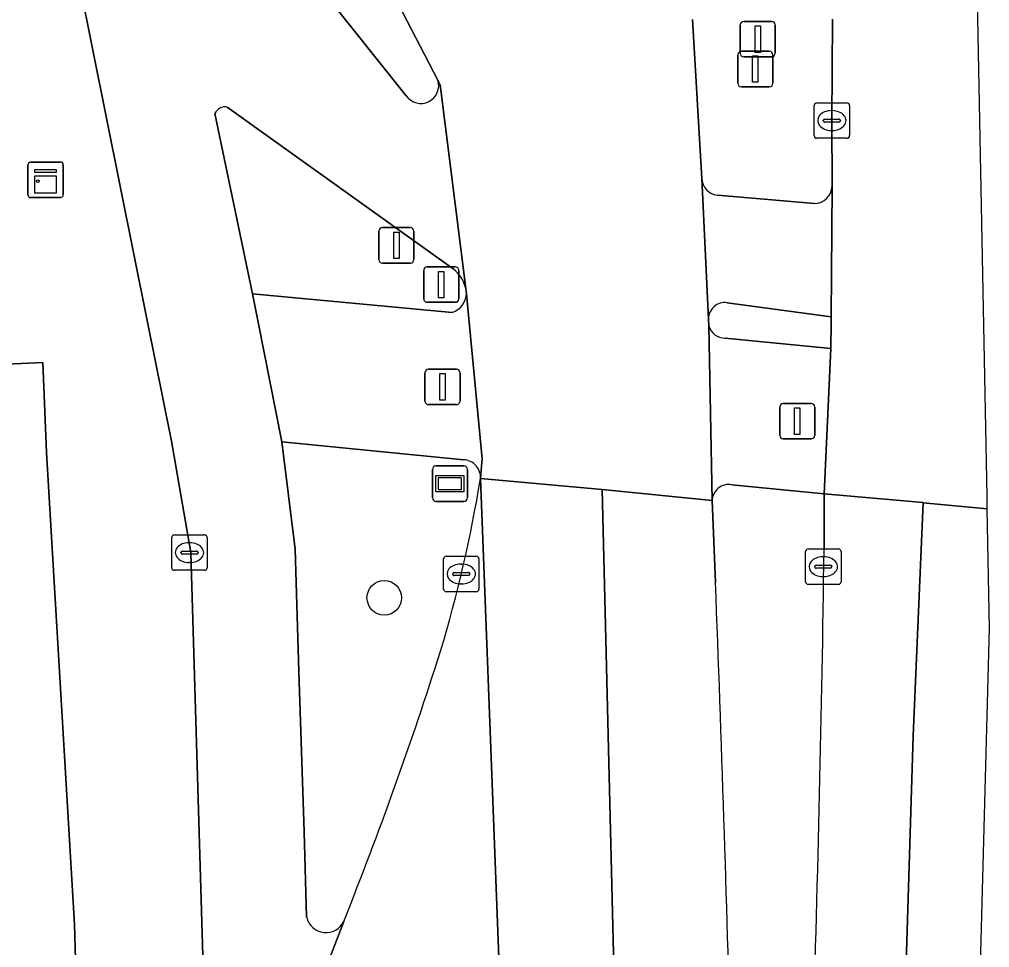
# Model space of a CAD drawing. Extents: x 162172 to 163187, y 382874 to 383685.
# Drawn here: x 163159.23 to 163186.65, y 383232.33 to 383258.55 of the extents above; entities that cross this region are included whole.
import ezdxf

# ---------------------------------------------------------------- set-up
doc = ezdxf.new("R2010")
doc.units = 0
for name, color, linetype in [('IMGEO_Berm_gesloten', 7, 'Continuous'), ('IMGEO_Boom', 7, 'Continuous'), ('IMGEO_Drukknoppaal', 7, 'Continuous'), ('IMGEO_Erf', 7, 'Continuous'), ('IMGEO_Fietspad_open', 7, 'Continuous'), ('IMGEO_Kast', 7, 'Continuous'), ('IMGEO_Kolk', 7, 'Continuous'), ('IMGEO_Lichtmast', 7, 'Continuous'), ('IMGEO_Rijbaan_lokaal_gesloten', 7, 'Continuous'), ('IMGEO_Rijbaan_regionaal_gesloten', 7, 'Continuous'), ('IMGEO_Verkeerseiland_groen', 7, 'Continuous'), ('IMGEO_Verkeerseiland_open', 7, 'Continuous'), ('IMGEO_Verkeersregelinstallatiepaal', 7, 'Continuous'), ('IMGEO_Voetpad_open', 7, 'Continuous'), ('IMGEO_Wegwijzer', 7, 'Continuous')]:
    doc.layers.add(name, color=color, linetype=linetype)

msp = doc.modelspace()

# ---------------------------------------------------------------- linework, layer by layer
at = {"layer": 'IMGEO_Berm_gesloten'}
for points in [[(163181.971, 383243.579), (163181.971, 383245.146), (163179.361, 383245.404)], [(163178.805, 383244.956), (163178.905, 383242.641)]]:
    msp.add_lwpolyline(points, dxfattribs=at)
for centre, radius, start, end in [((163179.28, 383244.936), 0.475, 80.1588, 177.5618), ((162520.992, 383252.127), 661.035, 358.061597, 359.259114), ((162089.78, 383200.439), 1089.942, 0.815176, 2.218999)]:
    msp.add_arc(centre, radius, start, end, dxfattribs=at)
at = {"layer": 'IMGEO_Boom'}
msp.add_circle((163169.545, 383242.211), 0.489, dxfattribs=at)
at = {"layer": 'IMGEO_Drukknoppaal'}
for p, q in [((163169.391, 383251.765), (163169.391, 383252.565)), ((163169.391, 383252.565), (163169.391, 383251.765)), ((163169.491, 383252.665), (163170.281, 383252.665)), ((163170.281, 383252.665), (163169.491, 383252.665)), ((163170.381, 383252.565), (163170.381, 383251.765)), ((163170.381, 383251.765), (163170.381, 383252.565)), ((163170.281, 383251.665), (163169.491, 383251.665)), ((163169.491, 383251.665), (163170.281, 383251.665))]:
    msp.add_line(p, q, dxfattribs=at)
msp.add_lwpolyline([(163169.811, 383252.54), (163169.961, 383252.54), (163169.961, 383251.79), (163169.811, 383251.79), (163169.811, 383252.54)], dxfattribs=at)
for centre, start, end in [((163169.491, 383252.565), 90, 180), ((163169.491, 383252.565), 90, 180), ((163170.281, 383252.565), 0, 90), ((163170.281, 383252.565), 360, 90), ((163169.491, 383251.765), 180, 270), ((163169.491, 383251.765), 180, 270), ((163170.281, 383251.765), 270, 0), ((163170.281, 383251.765), 270, 0)]:
    msp.add_arc(centre, 0.1, start, end, dxfattribs=at)
at = {"layer": 'IMGEO_Erf'}
msp.add_lwpolyline([(163161.526, 383207.385), (163160.795, 383232.984), (163160.002, 383246.311), (163159.893, 383248.853), (163149.786, 383248.385), (163149.918, 383245.907), (163137.886, 383245.121), (163137.847, 383245.119), (163134.239, 383245.124), (163130.716, 383245.776)], dxfattribs=at)
at = {"layer": 'IMGEO_Fietspad_open'}
for points in [[(163170.165, 383256.391), (163163.574, 383264.658)], [(163160.923, 383259.613), (163162.853, 383250), (163163.528, 383246.638), (163164.078, 383243.493), (163164.544, 383227.979), (163164.688, 383223.451), (163167.099, 383229.7), (163168.4, 383233.071)], [(163171.846, 383250.946), (163171.119, 383256.696), (163171.058, 383256.831)], [(163165.107, 383256.072), (163171.49, 383251.501)], [(163167.351, 383233.188), (163167.277, 383235.599), (163167.133, 383240.127), (163167.029, 383243.582), (163166.648, 383246.619), (163165.982, 383250), (163165.825, 383250.795), (163164.759, 383255.891)], [(163178.515, 383254.055), (163178.706, 383250.083)], [(163179.232, 383250.543), (163182.176, 383250.145), (163182.198, 383253.83)], [(163181.698, 383253.35), (163178.958, 383253.58)]]:
    msp.add_lwpolyline(points, dxfattribs=at)
for centre, radius, start, end in [((163170.579, 383256.676), 0.503, 214.5255, 17.9354), ((163165.05, 383255.757), 0.32, 79.7101, 155.2491), ((163179.02, 383254.082), 0.505, 183.0159, 262.9912), ((163181.698, 383253.851), 0.501, 270.0224, 357.6393), ((163170.937, 383250.755), 0.929, 11.8889, 53.4667), ((163179.168, 383250.085), 0.463, 82.1084, 180.2326), ((163167.896, 383233.311), 0.558, 192.7285, 334.5432)]:
    msp.add_arc(centre, radius, start, end, dxfattribs=at)
at = {"layer": 'IMGEO_Kast'}
for p, q in [((163159.474, 383253.59), (163159.474, 383254.431)), ((163159.474, 383254.431), (163159.474, 383253.59)), ((163159.549, 383254.515), (163160.39, 383254.515)), ((163160.39, 383254.515), (163159.549, 383254.515)), ((163160.474, 383254.44), (163160.474, 383253.599)), ((163160.474, 383253.599), (163160.474, 383254.44)), ((163160.399, 383253.515), (163159.558, 383253.515)), ((163159.558, 383253.515), (163160.399, 383253.515))]:
    msp.add_line(p, q, dxfattribs=at)
for points in [[(163159.669, 383254.305), (163160.269, 383254.305), (163160.269, 383254.22), (163159.669, 383254.22), (163159.669, 383254.305)], [(163159.669, 383254.13), (163160.269, 383254.13), (163160.269, 383253.641), (163159.669, 383253.641), (163159.669, 383254.13)]]:
    msp.add_lwpolyline(points, dxfattribs=at)
msp.add_circle((163159.753, 383253.979), 0.0377, dxfattribs=at)
for centre, start, end in [((163159.552, 383254.437), 92.4484, 184.2845), ((163159.552, 383254.437), 92.4484, 184.2845), ((163160.396, 383254.437), 2.4484, 94.2845), ((163160.396, 383254.437), 2.4484, 94.2845), ((163159.552, 383253.593), 182.4484, 274.2845), ((163159.552, 383253.593), 182.4484, 274.2845), ((163160.396, 383253.593), 272.4484, 4.2845), ((163160.396, 383253.593), 272.4484, 4.2845)]:
    msp.add_arc(centre, 0.0779, start, end, dxfattribs=at)
at = {"layer": 'IMGEO_Kolk'}
for p, q in [((163181.691, 383255.264), (163181.691, 383256.116)), ((163181.766, 383256.19), (163182.618, 383256.19)), ((163182.692, 383256.116), (163182.692, 383255.264)), ((163181.993, 383255.733), (163182.391, 383255.733)), ((163182.179, 383255.97), (163182.204, 383255.97)), ((163181.95, 383255.684), (163181.95, 383255.696)), ((163182.388, 383255.647), (163181.99, 383255.647)), ((163182.434, 383255.696), (163182.434, 383255.684)), ((163182.618, 383255.19), (163181.766, 383255.19)), ((163182.202, 383255.41), (163182.177, 383255.41)), ((163163.614, 383243.987), (163164.466, 383243.987)), ((163163.539, 383243.061), (163163.539, 383243.913)), ((163164.027, 383243.767), (163164.052, 383243.767)), ((163164.54, 383243.913), (163164.54, 383243.061)), ((163163.798, 383243.481), (163163.798, 383243.493)), ((163164.236, 383243.444), (163163.838, 383243.444)), ((163163.841, 383243.53), (163164.239, 383243.53)), ((163164.282, 383243.493), (163164.282, 383243.481)), ((163171.294, 383243.383), (163172.146, 383243.383)), ((163181.45, 383242.664), (163181.45, 383243.516)), ((163181.525, 383243.59), (163182.377, 383243.59)), ((163181.938, 383243.37), (163181.963, 383243.37)), ((163182.451, 383243.516), (163182.451, 383242.664)), ((163164.05, 383243.207), (163164.025, 383243.207)), ((163171.219, 383242.457), (163171.219, 383243.309)), ((163171.707, 383243.163), (163171.732, 383243.163)), ((163172.22, 383243.309), (163172.22, 383242.457)), ((163181.709, 383243.084), (163181.709, 383243.096)), ((163181.752, 383243.133), (163182.15, 383243.133)), ((163182.193, 383243.096), (163182.193, 383243.084)), ((163164.466, 383242.987), (163163.614, 383242.987)), ((163171.478, 383242.877), (163171.478, 383242.889)), ((163171.916, 383242.84), (163171.518, 383242.84)), ((163171.521, 383242.926), (163171.919, 383242.926)), ((163171.962, 383242.889), (163171.962, 383242.877)), ((163182.147, 383243.047), (163181.749, 383243.047)), ((163171.73, 383242.603), (163171.705, 383242.603)), ((163182.377, 383242.59), (163181.525, 383242.59)), ((163181.961, 383242.81), (163181.936, 383242.81)), ((163172.146, 383242.383), (163171.294, 383242.383))]:
    msp.add_line(p, q, dxfattribs=at)
for points in [[(163181.691, 383255.264), (163181.691, 383256.116)], [(163181.766, 383256.19), (163182.618, 383256.19)], [(163182.692, 383256.116), (163182.692, 383255.264)], [(163182.618, 383255.19), (163181.766, 383255.19)], [(163163.614, 383243.987), (163164.466, 383243.987)], [(163163.539, 383243.061), (163163.539, 383243.913)], [(163164.54, 383243.913), (163164.54, 383243.061)], [(163171.294, 383243.383), (163172.146, 383243.383)], [(163181.45, 383242.664), (163181.45, 383243.516)], [(163181.525, 383243.59), (163182.377, 383243.59)], [(163182.451, 383243.516), (163182.451, 383242.664)], [(163171.219, 383242.457), (163171.219, 383243.309)], [(163172.22, 383243.309), (163172.22, 383242.457)], [(163164.466, 383242.987), (163163.614, 383242.987)], [(163182.377, 383242.59), (163181.525, 383242.59)], [(163172.146, 383242.383), (163171.294, 383242.383)]]:
    msp.add_lwpolyline(points, dxfattribs=at)
for centre, radius, start, end in [((163181.768, 383256.114), 0.0765, 91.552, 178.448), ((163181.768, 383256.114), 0.0765, 91.552, 178.448), ((163182.616, 383256.114), 0.0765, 1.552, 88.448), ((163182.616, 383256.114), 0.0765, 1.552, 88.448), ((163181.99, 383255.693), 0.0403, 85.8775, 175.7526), ((163182.395, 383255.695), 0.0386, 1.7309, 96.639), ((163181.987, 383255.683), 0.0366, 178.938, 274.7102), ((163182.391, 383255.69), 0.043, 264.8664, 352.4533), ((163181.768, 383255.266), 0.0765, 181.552, 268.448), ((163181.768, 383255.266), 0.0765, 181.552, 268.448), ((163182.616, 383255.266), 0.0765, 271.552, 358.448), ((163182.616, 383255.266), 0.0765, 271.552, 358.448), ((163163.616, 383243.911), 0.0765, 91.552, 178.448), ((163163.616, 383243.911), 0.0765, 91.552, 178.448), ((163164.464, 383243.911), 0.0765, 1.552, 88.448), ((163164.464, 383243.911), 0.0765, 1.552, 88.448), ((163163.838, 383243.49), 0.0403, 85.8775, 175.7526), ((163163.835, 383243.48), 0.0366, 178.938, 274.7102), ((163164.239, 383243.487), 0.043, 264.8664, 352.4533), ((163164.243, 383243.492), 0.0386, 1.7309, 96.639), ((163171.296, 383243.307), 0.0765, 91.552, 178.448), ((163171.296, 383243.307), 0.0765, 91.552, 178.448), ((163172.144, 383243.307), 0.0765, 1.552, 88.448), ((163172.144, 383243.307), 0.0765, 1.552, 88.448), ((163181.527, 383243.514), 0.0765, 91.552, 178.448), ((163181.527, 383243.514), 0.0765, 91.552, 178.448), ((163182.375, 383243.514), 0.0765, 1.552, 88.448), ((163182.375, 383243.514), 0.0765, 1.552, 88.448), ((163181.749, 383243.093), 0.0403, 85.8775, 175.7526), ((163182.154, 383243.095), 0.0386, 1.7309, 96.639), ((163163.616, 383243.063), 0.0765, 181.552, 268.448), ((163163.616, 383243.063), 0.0765, 181.552, 268.448), ((163164.464, 383243.063), 0.0765, 271.552, 358.448), ((163164.464, 383243.063), 0.0765, 271.552, 358.448), ((163171.518, 383242.886), 0.0403, 85.8775, 175.7526), ((163171.515, 383242.876), 0.0366, 178.938, 274.7102), ((163171.919, 383242.883), 0.043, 264.8664, 352.4533), ((163171.923, 383242.888), 0.0386, 1.7309, 96.639), ((163181.746, 383243.083), 0.0366, 178.938, 274.7102), ((163182.15, 383243.09), 0.043, 264.8664, 352.4533), ((163181.527, 383242.666), 0.0765, 181.552, 268.448), ((163181.527, 383242.666), 0.0765, 181.552, 268.448), ((163182.375, 383242.666), 0.0765, 271.552, 358.448), ((163182.375, 383242.666), 0.0765, 271.552, 358.448), ((163171.296, 383242.459), 0.0765, 181.552, 268.448), ((163171.296, 383242.459), 0.0765, 181.552, 268.448), ((163172.144, 383242.459), 0.0765, 271.552, 358.448), ((163172.144, 383242.459), 0.0765, 271.552, 358.448)]:
    msp.add_arc(centre, radius, start, end, dxfattribs=at)
for centre, major_axis, ratio, start_param, end_param in [((163182.178, 383255.69), (-0.387, 0.002), 0.722429, 4.712389, 7.853982), ((163182.203, 383255.69), (-0.39, 0.002), 0.717154, 1.570796, 4.712389), ((163164.026, 383243.487), (-0.387, 0.002), 0.722429, 4.712389, 7.853982), ((163164.051, 383243.487), (-0.39, 0.002), 0.717154, 1.570796, 4.712389), ((163181.937, 383243.09), (-0.387, 0.002), 0.722429, 4.712389, 7.853982), ((163181.962, 383243.09), (-0.39, 0.002), 0.717154, 1.570796, 4.712389), ((163171.706, 383242.883), (-0.387, 0.002), 0.722429, 4.712389, 7.853982), ((163171.731, 383242.883), (-0.39, 0.002), 0.717154, 1.570796, 4.712389)]:
    msp.add_ellipse(centre, major_axis=major_axis, ratio=ratio, start_param=start_param, end_param=end_param, dxfattribs=at)
at = {"layer": 'IMGEO_Lichtmast'}
for p, q in [((163179.702, 383258.491), (163180.492, 383258.491)), ((163180.492, 383258.491), (163179.702, 383258.491)), ((163179.602, 383257.591), (163179.602, 383258.391)), ((163179.602, 383258.391), (163179.602, 383257.591)), ((163180.592, 383258.391), (163180.592, 383257.591)), ((163180.592, 383257.591), (163180.592, 383258.391)), ((163180.492, 383257.491), (163179.702, 383257.491)), ((163179.702, 383257.491), (163180.492, 383257.491))]:
    msp.add_line(p, q, dxfattribs=at)
msp.add_lwpolyline([(163180.022, 383258.366), (163180.172, 383258.366), (163180.172, 383257.616), (163180.022, 383257.616), (163180.022, 383258.366)], dxfattribs=at)
for centre, start, end in [((163179.702, 383258.391), 90, 180), ((163179.702, 383258.391), 90, 180), ((163180.492, 383258.391), 0, 90), ((163180.492, 383258.391), 360, 90), ((163179.702, 383257.591), 180, 270), ((163179.702, 383257.591), 180, 270), ((163180.492, 383257.591), 270, 0), ((163180.492, 383257.591), 270, 0)]:
    msp.add_arc(centre, 0.1, start, end, dxfattribs=at)
at = {"layer": 'IMGEO_Rijbaan_lokaal_gesloten'}
for points in [[(163173.256, 383209.258), (163173.216, 383213.959), (163173.263, 383214.664), (163173.253, 383219.749), (163172.262, 383245.576)], [(163168.4, 383233.071), (163167.099, 383229.7), (163166.709, 383220.807), (163166.649, 383212.865), (163166.679, 383195.159), (163166.321, 383182.858), (163165.485, 383171.512), (163164.291, 383159.927), (163162.322, 383143.506), (163160.232, 383130.548), (163157.785, 383116.216), (163155.875, 383105.528), (163154.621, 383099.795), (163148.975, 383084.572)]]:
    msp.add_lwpolyline(points, dxfattribs=at)
for centre, radius, start, end in [((163132.986, 383252.095), 39.814, 343.3747, 350.5759), ((163066.611, 383273.85), 109.653, 338.16794, 342.40558)]:
    msp.add_arc(centre, radius, start, end, dxfattribs=at)
at = {"layer": 'IMGEO_Rijbaan_regionaal_gesloten'}
for points in [[(163186.584, 383244.725), (163186.577, 383245.084), (163186.055, 383272.093), (163185.581, 383296.635), (163183.329, 383296.607), (163183.55, 383292.524), (163183.592, 383291.524), (163183.771, 383288.022), (163183.844, 383286.319), (163183.919, 383283.883)], [(163167.873, 383262.533), (163168.689, 383261.392), (163171.058, 383256.831), (163171.119, 383256.696), (163171.846, 383250.946), (163171.865, 383250.798), (163171.941, 383250), (163172.308, 383246.14), (163172.281, 383245.815), (163172.262, 383245.576), (163175.704, 383245.265), (163178.805, 383244.956), (163178.716, 383249.893), (163178.706, 383250.083), (163178.515, 383254.055), (163178.254, 383258.547)], [(163182.207, 383258.552), (163182.193, 383255.691), (163182.198, 383253.83), (163182.176, 383250.145), (163182.174, 383250), (163182.161, 383249.248), (163181.971, 383245.146), (163184.762, 383244.898), (163184.769, 383244.897), (163186.584, 383244.725)], [(163178.805, 383244.956), (163175.704, 383245.265), (163176.36, 383218.296), (163176.18, 383201.214), (163175.147, 383176.399), (163174.339, 383155.631), (163171.372, 383129.018), (163169.125, 383111.846), (163165.71, 383088.65), (163162.796, 383071.166), (163165.986, 383070.471)], [(163183.986, 383222.106), (163184.488, 383238.308), (163184.769, 383244.897), (163184.762, 383244.898), (163181.971, 383245.146), (163181.971, 383243.579)], [(163186.584, 383244.725), (163184.769, 383244.897), (163184.488, 383238.308), (163183.986, 383222.106), (163182.637, 383207.098), (163181.964, 383195.767), (163181.185, 383187.216), (163180.276, 383177.791), (163179.45, 383168.953), (163177.54, 383148.894), (163176.658, 383139.724)], [(163178.905, 383242.641), (163178.805, 383244.956)], [(163166.971, 383070.256), (163170.131, 383069.567), (163172.428, 383083.029), (163174.02, 383093.378), (163175.612, 383103.726), (163178.537, 383127.319), (163182.776, 383167.261), (163183.531, 383174.763), (163184.285, 383182.266), (163185.511, 383198.678), (163186.649, 383241.35), (163186.584, 383244.725)]]:
    msp.add_lwpolyline(points, dxfattribs=at)
msp.add_lwpolyline([(163176.18, 383201.214), (163176.36, 383218.296), (163175.704, 383245.265), (163172.262, 383245.576), (163173.253, 383219.749), (163173.263, 383214.664), (163173.216, 383213.959), (163173.256, 383209.258), (163173.267, 383208.055), (163173.125, 383197.218), (163172.697, 383185.967), (163172.112, 383175.19), (163170.352, 383151.769), (163167.365, 383123.436), (163165.336, 383108.348), (163161.483, 383083.657), (163159.439, 383071.897), (163162.796, 383071.166), (163165.71, 383088.65), (163169.125, 383111.846), (163171.372, 383129.018), (163174.339, 383155.631), (163175.147, 383176.399)], close=True, dxfattribs=at)
for centre, radius, start, end in [((162520.992, 383252.127), 661.035, 358.061597, 359.259114), ((162089.78, 383200.439), 1089.942, 0.815176, 2.218999)]:
    msp.add_arc(centre, radius, start, end, dxfattribs=at)
at = {"layer": 'IMGEO_Verkeerseiland_groen'}
msp.add_lwpolyline([(163171.788, 383246.111), (163166.648, 383246.619), (163167.029, 383243.582), (163167.133, 383240.127), (163167.277, 383235.599), (163167.351, 383233.188)], dxfattribs=at)
for centre, radius, start, end in [((163171.762, 383245.61), 0.501, 356.0542, 87.0265), ((163132.986, 383252.095), 39.814, 343.3747, 350.5759), ((163066.611, 383273.85), 109.653, 338.16794, 342.40558), ((163167.896, 383233.311), 0.558, 192.7285, 334.5432)]:
    msp.add_arc(centre, radius, start, end, dxfattribs=at)
at = {"layer": 'IMGEO_Verkeerseiland_open'}
for points in [[(163163.574, 383264.658), (163170.165, 383256.391)], [(163171.058, 383256.831), (163168.689, 383261.392), (163167.873, 383262.533)], [(163178.254, 383258.547), (163178.515, 383254.055)], [(163182.198, 383253.83), (163182.193, 383255.691), (163182.207, 383258.552)], [(163171.49, 383251.501), (163165.107, 383256.072)], [(163164.759, 383255.891), (163165.825, 383250.795), (163171.462, 383250.273)], [(163178.958, 383253.58), (163181.698, 383253.35)], [(163171.865, 383250.798), (163171.846, 383250.946)], [(163179.175, 383249.548), (163182.161, 383249.248), (163182.174, 383250), (163182.176, 383250.145), (163179.232, 383250.543)], [(163178.706, 383250.083), (163178.716, 383249.893)]]:
    msp.add_lwpolyline(points, dxfattribs=at)
for centre, radius, start, end in [((163170.579, 383256.676), 0.503, 214.5255, 17.9354), ((163165.05, 383255.757), 0.32, 79.7101, 155.2491), ((163179.02, 383254.082), 0.505, 183.0159, 262.9912), ((163181.698, 383253.851), 0.501, 270.0224, 357.6393), ((163170.937, 383250.755), 0.929, 11.8889, 53.4667), ((163171.303, 383250.812), 0.562, 286.4322, 358.5468), ((163179.168, 383250.085), 0.463, 82.1084, 180.2326), ((163179.163, 383250.01), 0.462, 194.6979, 271.4425)]:
    msp.add_arc(centre, radius, start, end, dxfattribs=at)
at = {"layer": 'IMGEO_Verkeersregelinstallatiepaal'}
for p, q in [((163179.634, 383257.646), (163180.424, 383257.646)), ((163180.424, 383257.646), (163179.634, 383257.646)), ((163179.534, 383256.746), (163179.534, 383257.546)), ((163179.534, 383257.546), (163179.534, 383256.746)), ((163180.524, 383257.546), (163180.524, 383256.746)), ((163180.524, 383256.746), (163180.524, 383257.546)), ((163180.424, 383256.646), (163179.634, 383256.646)), ((163179.634, 383256.646), (163180.424, 383256.646)), ((163170.658, 383250.656), (163170.658, 383251.456)), ((163170.658, 383251.456), (163170.658, 383250.656)), ((163170.758, 383251.556), (163171.548, 383251.556)), ((163171.548, 383251.556), (163170.758, 383251.556)), ((163171.648, 383251.456), (163171.648, 383250.656)), ((163171.648, 383250.656), (163171.648, 383251.456)), ((163171.548, 383250.556), (163170.758, 383250.556)), ((163170.758, 383250.556), (163171.548, 383250.556)), ((163170.795, 383248.666), (163171.585, 383248.666)), ((163171.585, 383248.666), (163170.795, 383248.666)), ((163170.695, 383247.766), (163170.695, 383248.566)), ((163170.695, 383248.566), (163170.695, 383247.766)), ((163171.685, 383248.566), (163171.685, 383247.766)), ((163171.685, 383247.766), (163171.685, 383248.566)), ((163171.585, 383247.666), (163170.795, 383247.666)), ((163170.795, 383247.666), (163171.585, 383247.666)), ((163180.72, 383246.799), (163180.72, 383247.599)), ((163180.72, 383247.599), (163180.72, 383246.799)), ((163180.82, 383247.699), (163181.61, 383247.699)), ((163181.61, 383247.699), (163180.82, 383247.699)), ((163181.71, 383247.599), (163181.71, 383246.799)), ((163181.71, 383246.799), (163181.71, 383247.599)), ((163181.61, 383246.699), (163180.82, 383246.699)), ((163180.82, 383246.699), (163181.61, 383246.699))]:
    msp.add_line(p, q, dxfattribs=at)
for points in [[(163179.954, 383257.521), (163180.104, 383257.521), (163180.104, 383256.771), (163179.954, 383256.771), (163179.954, 383257.521)], [(163171.078, 383251.431), (163171.228, 383251.431), (163171.228, 383250.681), (163171.078, 383250.681), (163171.078, 383251.431)], [(163171.115, 383248.541), (163171.265, 383248.541), (163171.265, 383247.791), (163171.115, 383247.791), (163171.115, 383248.541)], [(163181.14, 383247.574), (163181.29, 383247.574), (163181.29, 383246.824), (163181.14, 383246.824), (163181.14, 383247.574)]]:
    msp.add_lwpolyline(points, dxfattribs=at)
for centre, start, end in [((163179.634, 383257.546), 90, 180), ((163179.634, 383257.546), 90, 180), ((163180.424, 383257.546), 0, 90), ((163180.424, 383257.546), 360, 90), ((163179.634, 383256.746), 180, 270), ((163179.634, 383256.746), 180, 270), ((163180.424, 383256.746), 270, 0), ((163180.424, 383256.746), 270, 0), ((163170.758, 383251.456), 90, 180), ((163170.758, 383251.456), 90, 180), ((163171.548, 383251.456), 0, 90), ((163171.548, 383251.456), 360, 90), ((163170.758, 383250.656), 180, 270), ((163170.758, 383250.656), 180, 270), ((163171.548, 383250.656), 270, 0), ((163171.548, 383250.656), 270, 0), ((163170.795, 383248.566), 90, 180), ((163170.795, 383248.566), 90, 180), ((163171.585, 383248.566), 0, 90), ((163171.585, 383248.566), 360, 90), ((163170.795, 383247.766), 180, 270), ((163170.795, 383247.766), 180, 270), ((163171.585, 383247.766), 270, 0), ((163171.585, 383247.766), 270, 0), ((163180.82, 383247.599), 90, 180), ((163180.82, 383247.599), 90, 180), ((163181.61, 383247.599), 0, 90), ((163181.61, 383247.599), 360, 90), ((163180.82, 383246.799), 180, 270), ((163180.82, 383246.799), 180, 270), ((163181.61, 383246.799), 270, 0), ((163181.61, 383246.799), 270, 0)]:
    msp.add_arc(centre, 0.1, start, end, dxfattribs=at)
at = {"layer": 'IMGEO_Voetpad_open'}
for points in [[(163158.097, 383262.951), (163156.587, 383263.842), (163151.366, 383266.818), (163150.466, 383265.855), (163150.434, 383265.544), (163150.348, 383264.717), (163150.191, 383264.741), (163148.928, 383256.284), (163148.897, 383256.288), (163148.674, 383254.811), (163148.649, 383254.815), (163148.588, 383254.239), (163149.484, 383254.082), (163149.786, 383248.385), (163159.893, 383248.853), (163160.002, 383246.311), (163160.795, 383232.984), (163161.526, 383207.385), (163161.497, 383190.557), (163159.977, 383173.635), (163158.378, 383158.574), (163157.499, 383151.959), (163154.256, 383131.058), (163150.387, 383109.402)], [(163164.078, 383243.493), (163163.528, 383246.638), (163162.853, 383250), (163160.923, 383259.613)], [(163171.462, 383250.273), (163165.825, 383250.795), (163165.982, 383250), (163166.648, 383246.619), (163171.788, 383246.111)], [(163172.262, 383245.576), (163172.281, 383245.815), (163172.308, 383246.14), (163171.941, 383250), (163171.865, 383250.798)], [(163178.716, 383249.893), (163178.805, 383244.956)], [(163182.161, 383249.248), (163179.175, 383249.548)], [(163179.361, 383245.404), (163181.971, 383245.146), (163182.161, 383249.248)], [(163164.79, 383215.222), (163164.774, 383215.902), (163164.694, 383220.012), (163164.688, 383223.451), (163164.544, 383227.979), (163164.078, 383243.493)]]:
    msp.add_lwpolyline(points, dxfattribs=at)
for centre, radius, start, end in [((163171.303, 383250.812), 0.562, 286.4322, 358.5468), ((163179.163, 383250.01), 0.462, 194.6979, 271.4425), ((163171.762, 383245.61), 0.501, 356.0542, 87.0265), ((163179.28, 383244.936), 0.475, 80.1588, 177.5618)]:
    msp.add_arc(centre, radius, start, end, dxfattribs=at)
at = {"layer": 'IMGEO_Wegwijzer'}
for p, q in [((163171.004, 383245.934), (163171.794, 383245.934)), ((163171.794, 383245.934), (163171.004, 383245.934)), ((163170.904, 383245.034), (163170.904, 383245.834)), ((163170.904, 383245.834), (163170.904, 383245.034)), ((163171.894, 383245.834), (163171.894, 383245.034)), ((163171.894, 383245.034), (163171.894, 383245.834)), ((163171.794, 383244.934), (163171.004, 383244.934)), ((163171.004, 383244.934), (163171.794, 383244.934))]:
    msp.add_line(p, q, dxfattribs=at)
for points in [[(163171.005, 383245.666), (163171.793, 383245.666), (163171.793, 383245.202), (163171.005, 383245.202), (163171.005, 383245.666)], [(163171.07, 383245.601), (163171.07, 383245.267), (163171.728, 383245.267), (163171.728, 383245.601), (163171.07, 383245.601)]]:
    msp.add_lwpolyline(points, dxfattribs=at)
for centre, start, end in [((163171.004, 383245.834), 90, 180), ((163171.004, 383245.834), 90, 180), ((163171.794, 383245.834), 0, 90), ((163171.794, 383245.834), 360, 90), ((163171.004, 383245.034), 180, 270), ((163171.004, 383245.034), 180, 270), ((163171.794, 383245.034), 270, 0), ((163171.794, 383245.034), 270, 0)]:
    msp.add_arc(centre, 0.1, start, end, dxfattribs=at)

doc.saveas('drawing.dxf')
